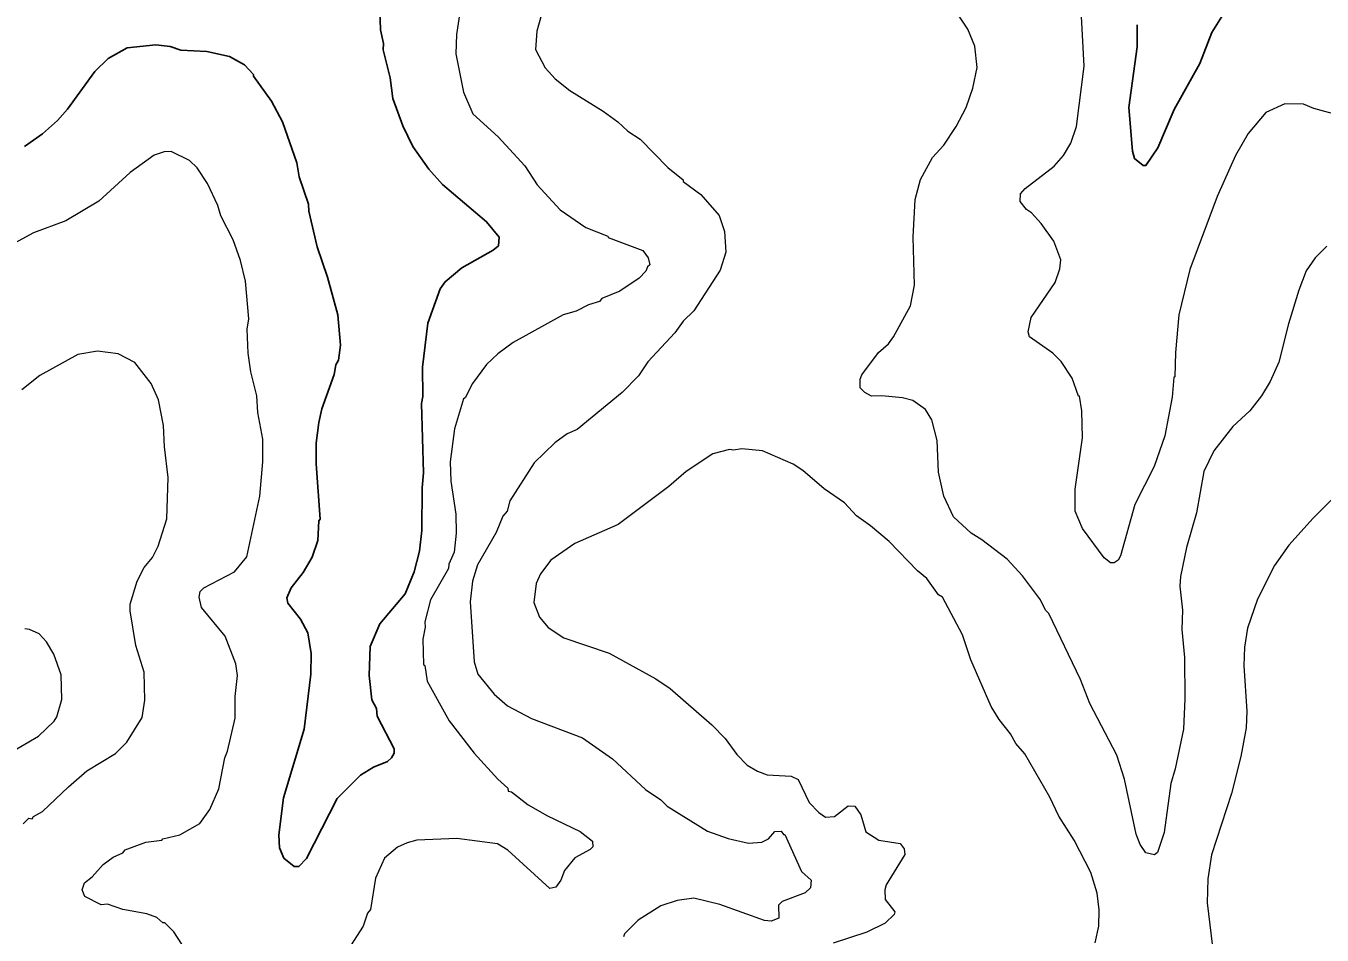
# Model space of a CAD drawing. Extents: x 265.7 to 292.1, y 7676.2 to 7704.2.
# Drawn here: x 273.408 to 276.42, y 7686.017 to 7688.129 of the extents above; entities that cross this region are included whole.
import ezdxf

# ---------------------------------------------------------------- set-up
doc = ezdxf.new("R2010")
doc.units = 0
doc.header["$LTSCALE"] = 0.032
doc.layers.add('1', color=7, linetype='Continuous', lineweight=25)
doc.layers.add('2', color=7, linetype='Continuous', lineweight=13)

msp = doc.modelspace()

# ---------------------------------------------------------------- linework, layer by layer
at = {"layer": '1'}
for points in [[(274.0432, 7687.7786), (274.0647, 7687.7148), (274.0655, 7687.6989), (274.0855, 7687.6159), (274.1094, 7687.5456), (274.1334, 7687.4579), (274.1398, 7687.3876), (274.135, 7687.3525), (274.1286, 7687.3414), (274.1246, 7687.319), (274.0959, 7687.2392), (274.0887, 7687.2073), (274.0831, 7687.1594), (274.0831, 7687.1116), (274.0919, 7686.9831), (274.0887, 7686.9791), (274.0871, 7686.9336), (274.0735, 7686.8945), (274.0528, 7686.8594), (274.0248, 7686.8235), (274.0145, 7686.8003), (274.0169, 7686.7876), (274.0464, 7686.7509), (274.0639, 7686.719), (274.0711, 7686.6711), (274.0703, 7686.6232), (274.0552, 7686.4955), (274.0073, 7686.3359), (273.9961, 7686.2498), (273.9977, 7686.2194), (274.0081, 7686.1955), (274.032, 7686.1763), (274.0424, 7686.1763), (274.0608, 7686.1947), (274.1318, 7686.3343), (274.186, 7686.3886), (274.2164, 7686.4069), (274.2483, 7686.4205), (274.2579, 7686.4285), (274.2642, 7686.4397), (274.2642, 7686.4492), (274.2243, 7686.5258), (274.2227, 7686.5434), (274.2124, 7686.5634), (274.206, 7686.62), (274.2084, 7686.687), (274.2307, 7686.7397), (274.2898, 7686.8099), (274.3105, 7686.861), (274.3233, 7686.9089), (274.3281, 7686.9567), (274.3289, 7687.0557), (274.3321, 7687.0908), (274.3273, 7687.252), (274.3305, 7687.268), (274.3297, 7687.3366), (274.3424, 7687.4387), (274.3712, 7687.5185), (274.3823, 7687.5345), (274.4214, 7687.5672), (274.4941, 7687.6079), (274.5068, 7687.6183), (274.5084, 7687.6382), (274.4789, 7687.6741), (274.3767, 7687.7603), (274.3448, 7687.7962), (274.3073, 7687.8489), (274.2842, 7687.8967), (274.261, 7687.9606), (274.2547, 7688.0085), (274.2387, 7688.0731), (274.2395, 7688.0883), (274.2323, 7688.1202), (274.2307, 7688.1681)], [(275.991, 7688.1313), (275.991, 7688.0803), (275.9711, 7687.9398), (275.9799, 7687.8377), (275.9846, 7687.8209), (276.0046, 7687.805), (276.011, 7687.805), (276.0389, 7687.8457), (276.0764, 7687.935), (276.1363, 7688.042), (276.1642, 7688.1138), (276.1913, 7688.1569)], [(273.4048, 7687.8489), (273.4471, 7687.8784), (273.4822, 7687.9095), (273.5054, 7687.9358), (273.5684, 7688.0228), (273.5995, 7688.0531), (273.6434, 7688.0779), (273.7105, 7688.0851), (273.744, 7688.0811), (273.7687, 7688.0723), (273.8286, 7688.0699), (273.8812, 7688.0579), (273.9163, 7688.0388)], [(273.9163, 7688.0388), (273.9371, 7688.0164), (273.9371, 7688.0124), (273.9794, 7687.9542), (274.0049, 7687.9063), (274.0376, 7687.8106), (274.0432, 7687.7786)]]:
    msp.add_lwpolyline(points, dxfattribs=at)
at = {"layer": '2'}
for points in [[(275.7979, 7687.8034), (275.8195, 7687.8281), (275.8362, 7687.8568), (275.8498, 7687.8952), (275.8673, 7688.0356), (275.861, 7688.1505), (275.8354, 7688.2622)], [(275.4125, 7687.3908), (275.4245, 7687.4068), (275.4636, 7687.4786), (275.4732, 7687.5265), (275.47, 7687.6382), (275.4747, 7687.726), (275.4875, 7687.7723), (275.5154, 7687.8233), (275.541, 7687.852), (275.5697, 7687.8952), (275.5936, 7687.9398), (275.6088, 7687.9845), (275.6192, 7688.0324), (275.6136, 7688.0819), (275.5968, 7688.1218), (275.5545, 7688.1856)], [(274.4167, 7688.1601), (274.4087, 7688.109), (274.4071, 7688.0643), (274.4254, 7687.9749), (274.447, 7687.9247), (274.506, 7687.8712), (274.5675, 7687.8042), (274.5962, 7687.7595), (274.6497, 7687.702), (274.7095, 7687.6605), (274.7606, 7687.6406), (274.7614, 7687.6374), (274.842, 7687.6071), (274.8547, 7687.5903), (274.8579, 7687.5736), (274.8531, 7687.5696), (274.8491, 7687.5592), (274.8332, 7687.5432), (274.7885, 7687.5129), (274.747, 7687.4954), (274.7414, 7687.489), (274.7159, 7687.481), (274.6872, 7687.4666), (274.6568, 7687.4579), (274.5403, 7687.3932), (274.5052, 7687.3669), (274.4789, 7687.3422), (274.4462, 7687.2983), (274.4294, 7687.2648), (274.4254, 7687.2624), (274.4047, 7687.1929), (274.3943, 7687.1163), (274.3959, 7687.0717), (274.4071, 7686.9951), (274.4079, 7686.9504), (274.4039, 7686.9065), (274.3911, 7686.8785), (274.3903, 7686.8682), (274.3488, 7686.7956), (274.3353, 7686.7445), (274.3361, 7686.7325), (274.3305, 7686.7046), (274.3321, 7686.6455), (274.3353, 7686.6431), (274.3408, 7686.6064), (274.3919, 7686.5147), (274.4502, 7686.4397), (274.5052, 7686.379), (274.5284, 7686.3583), (274.5292, 7686.3511), (274.5371, 7686.3495), (274.5755, 7686.3192), (274.6201, 7686.2936), (274.6967, 7686.2577), (274.7247, 7686.2354), (274.7255, 7686.2218), (274.7199, 7686.2154), (274.684, 7686.1963), (274.66, 7686.1668), (274.6513, 7686.1444), (274.6401, 7686.1285), (274.6257, 7686.1253), (274.5284, 7686.2138), (274.5044, 7686.229), (274.4095, 7686.241), (274.3169, 7686.237), (274.2946, 7686.2314), (274.2722, 7686.221), (274.2419, 7686.1955), (274.2204, 7686.1492), (274.2092, 7686.0766), (274.202, 7686.0678), (274.1924, 7686.0375), (274.1485, 7685.9705)], [(274.6066, 7688.1553), (274.5954, 7688.117), (274.5922, 7688.0739)], [(274.5922, 7688.0739), (274.6153, 7688.0316), (274.6385, 7688.0061), (274.672, 7687.9789), (274.7494, 7687.9311), (274.7837, 7687.9063), (274.8069, 7687.8848)], [(276.481, 7687.9151), (276.4012, 7687.9374), (276.3772, 7687.947), (276.3334, 7687.9478), (276.2895, 7687.9279), (276.2488, 7687.8792), (276.2192, 7687.8281), (276.1762, 7687.7324), (276.1131, 7687.5632), (276.0876, 7687.4579), (276.0796, 7687.3701), (276.078, 7687.3134), (276.0756, 7687.3126), (276.0716, 7687.2664), (276.0549, 7687.177), (276.0301, 7687.1052), (275.9854, 7687.0174), (275.9519, 7686.8977), (275.9463, 7686.8881), (275.9368, 7686.8817), (275.9288, 7686.8817), (275.9136, 7686.8929), (275.8634, 7686.9615), (275.8466, 7687.0014), (275.8466, 7687.0525), (275.8634, 7687.1722), (275.8618, 7687.2344), (275.857, 7687.2687), (275.8546, 7687.2687), (275.8394, 7687.311), (275.8139, 7687.3493), (275.7947, 7687.3685), (275.7405, 7687.4068), (275.7373, 7687.418), (275.7445, 7687.4515), (275.8003, 7687.5329), (275.8107, 7687.5648), (275.8131, 7687.5855), (275.7971, 7687.6286), (275.7676, 7687.6701), (275.7453, 7687.6949), (275.7333, 7687.7028), (275.7189, 7687.7212), (275.7197, 7687.7387), (275.7301, 7687.7515), (275.7979, 7687.8034)], [(274.8069, 7687.8848), (274.8356, 7687.8656), (274.9002, 7687.8002), (274.9353, 7687.7715), (274.9353, 7687.7675), (274.9768, 7687.7371), (275.0191, 7687.6885), (275.0319, 7687.651), (275.0351, 7687.6031), (275.0215, 7687.5616), (274.9601, 7687.4674), (274.9353, 7687.4427), (274.9162, 7687.4156), (274.8539, 7687.3485), (274.8316, 7687.3158), (274.7941, 7687.2775), (274.6896, 7687.1913), (274.6664, 7687.181), (274.6377, 7687.1602), (274.5898, 7687.1139), (274.5332, 7687.0254), (274.5268, 7687.0014), (274.5164, 7686.9903), (274.5012, 7686.952), (274.4581, 7686.877), (274.4462, 7686.8387), (274.4406, 7686.7908), (274.4502, 7686.6519), (274.4589, 7686.6232), (274.4964, 7686.5769), (274.5276, 7686.5498), (274.5834, 7686.5203), (274.7015, 7686.4748), (274.7717, 7686.4261), (274.8483, 7686.3551), (274.8835, 7686.3311), (274.8986, 7686.316), (274.992, 7686.2585), (275.0399, 7686.241), (275.0877, 7686.2306), (275.1181, 7686.233), (275.134, 7686.2402), (275.1484, 7686.2577), (275.1635, 7686.2585), (275.1691, 7686.2506), (275.1723, 7686.2506), (275.2106, 7686.1644), (275.233, 7686.1444), (275.2314, 7686.1269), (275.2194, 7686.1149), (275.1659, 7686.0949), (275.1572, 7686.0862), (275.158, 7686.0558), (275.1404, 7686.0495), (275.1244, 7686.0511), (275.0207, 7686.0878), (274.9601, 7686.1029), (274.9218, 7686.0973), (274.8835, 7686.0846), (274.8308, 7686.0519), (274.7997, 7686.0199), (274.7973, 7686.0128)], [(273.8062, 7687.7994), (273.7887, 7687.8162), (273.7456, 7687.8369), (273.7296, 7687.8361), (273.7065, 7687.8289), (273.6506, 7687.7882), (273.578, 7687.722)], [(273.7711, 7685.996), (273.7519, 7686.0247), (273.7312, 7686.0455), (273.7264, 7686.0455), (273.7128, 7686.0574), (273.6897, 7686.0662), (273.6339, 7686.0766), (273.5979, 7686.0886), (273.5836, 7686.087), (273.5453, 7686.1069), (273.5389, 7686.1221), (273.5445, 7686.138), (273.562, 7686.1524), (273.5876, 7686.1811), (273.6115, 7686.1979), (273.6339, 7686.2083), (273.6394, 7686.2146), (273.6873, 7686.233), (273.724, 7686.237), (273.7264, 7686.2402), (273.7663, 7686.2498), (273.8126, 7686.2761), (273.8357, 7686.3088), (273.8565, 7686.3567), (273.8708, 7686.4285), (273.8772, 7686.4445), (273.8948, 7686.5211), (273.8948, 7686.5713), (273.9004, 7686.62), (273.8964, 7686.6471), (273.8716, 7686.711), (273.8166, 7686.778), (273.811, 7686.8019), (273.8134, 7686.8147), (273.8222, 7686.8235), (273.8932, 7686.861), (273.9219, 7686.8953), (273.9522, 7687.0365), (273.9586, 7687.1163), (273.9586, 7687.169), (273.9474, 7687.2312), (273.9451, 7687.2695), (273.9307, 7687.3254), (273.9251, 7687.3685), (273.9227, 7687.4244), (273.9267, 7687.4483), (273.9187, 7687.5361), (273.9068, 7687.5839), (273.89, 7687.6318), (273.8613, 7687.6877), (273.8541, 7687.7116), (273.8301, 7687.7627), (273.8062, 7687.7994)], [(273.578, 7687.722), (273.5014, 7687.6765), (273.4264, 7687.6486), (273.3817, 7687.6246)], [(276.4315, 7687.6175), (276.4044, 7687.5903), (276.3836, 7687.56), (276.3661, 7687.5153), (276.3421, 7687.4371), (276.3198, 7687.3477), (276.2998, 7687.3031), (276.2799, 7687.2695), (276.2528, 7687.2344), (276.2129, 7687.1985), (276.169, 7687.1419), (276.1458, 7687.094), (276.1283, 7686.9982), (276.1051, 7686.9169), (276.0916, 7686.8498), (276.09, 7686.8275), (276.0956, 7686.7716), (276.0948, 7686.7269), (276.1003, 7686.6615), (276.1011, 7686.5657), (276.098, 7686.4955), (276.0788, 7686.403), (276.0685, 7686.3691), (276.0533, 7686.2553), (276.0381, 7686.2091), (276.0309, 7686.2035), (276.011, 7686.2083), (275.9974, 7686.2274), (275.9886, 7686.2514), (275.9615, 7686.379), (275.9431, 7686.4349), (275.8809, 7686.5546), (275.8586, 7686.6104), (275.7852, 7686.7636), (275.778, 7686.7716), (275.766, 7686.7956), (275.7245, 7686.8514), (275.6886, 7686.8905), (275.6296, 7686.9352), (275.6048, 7686.9504), (275.5641, 7686.9887), (275.541, 7687.0365), (275.529, 7687.0924), (275.5258, 7687.1658), (275.5138, 7687.2137), (275.4987, 7687.2376), (275.4692, 7687.2584), (275.4452, 7687.2648), (275.3974, 7687.2695), (275.3734, 7687.2687)], [(275.3734, 7687.2687), (275.3575, 7687.2775), (275.3471, 7687.2879), (275.3471, 7687.3086), (275.3511, 7687.3182), (275.3894, 7687.3701), (275.4125, 7687.3908)], [(273.4024, 7686.2753), (273.4152, 7686.2888), (273.4232, 7686.2873), (273.4264, 7686.292), (273.4471, 7686.304), (273.507, 7686.3615), (273.5501, 7686.3982), (273.6163, 7686.4389), (273.6426, 7686.4652), (273.6785, 7686.5227), (273.6849, 7686.5626), (273.6833, 7686.628), (273.6642, 7686.6894), (273.6506, 7686.77), (273.6506, 7686.786), (273.6666, 7686.8387), (273.6833, 7686.8706), (273.7025, 7686.8937), (273.716, 7686.92), (273.736, 7686.9839), (273.7392, 7687.0796), (273.7304, 7687.1515), (273.728, 7687.2009), (273.7168, 7687.26), (273.6993, 7687.2983), (273.6618, 7687.3469), (273.6227, 7687.3669), (273.5748, 7687.3733), (273.5293, 7687.3653), (273.4407, 7687.3166), (273.3993, 7687.2839)], [(275.8929, 7685.9992), (275.9017, 7686.0375), (275.9025, 7686.0758), (275.8977, 7686.1141), (275.8833, 7686.162), (275.8442, 7686.237), (275.8083, 7686.2928), (275.7875, 7686.3375), (275.7293, 7686.4381), (275.7085, 7686.462), (275.6966, 7686.4844), (275.6702, 7686.5179), (275.6511, 7686.5482), (275.604, 7686.6567), (275.5849, 7686.7142), (275.5386, 7686.8019), (275.529, 7686.8075), (275.5019, 7686.845), (275.4803, 7686.8634), (275.4141, 7686.9312), (275.371, 7686.9679), (275.3383, 7686.9911), (275.3104, 7687.0214), (275.2633, 7687.0533), (275.2138, 7687.0964), (275.1915, 7687.1107), (275.1197, 7687.1419), (275.0718, 7687.1467), (275.0526, 7687.1435), (275.0431, 7687.1451), (275.0048, 7687.1347), (274.9425, 7687.094), (274.9026, 7687.0589), (274.7845, 7686.9711), (274.684, 7686.9264), (274.6281, 7686.8881), (274.6042, 7686.8562), (274.5938, 7686.8339), (274.589, 7686.7892), (274.6018, 7686.7557), (274.6217, 7686.7317), (274.6584, 7686.7078), (274.7638, 7686.6719), (274.8723, 7686.612), (274.9058, 7686.5897), (275.0024, 7686.5051), (275.0335, 7686.4732), (275.0606, 7686.4365), (275.0845, 7686.4117), (275.1085, 7686.3974), (275.1308, 7686.3894), (275.1867, 7686.3862), (275.2026, 7686.3782), (275.2282, 7686.3248), (275.2513, 7686.3016), (275.2665, 7686.2912), (275.2872, 7686.292), (275.3192, 7686.3168), (275.3343, 7686.316), (275.3487, 7686.296), (275.3598, 7686.2569), (275.3902, 7686.237), (275.4396, 7686.2298), (275.4492, 7686.217), (275.4508, 7686.2043), (275.4077, 7686.1333), (275.4045, 7686.1221), (275.4053, 7686.0997), (275.4277, 7686.071), (275.4261, 7686.0646), (275.4053, 7686.0447), (275.3622, 7686.0239), (275.284, 7685.9984)], [(276.5105, 7687.0972), (276.3996, 7686.9855), (276.3429, 7686.9224), (276.3094, 7686.8754), (276.2703, 7686.7972), (276.2472, 7686.7301), (276.24, 7686.6854), (276.2384, 7686.6424)], [(273.3554, 7686.4309), (273.4376, 7686.4788), (273.4743, 7686.5139), (273.4806, 7686.5242), (273.4918, 7686.5642), (273.4902, 7686.6216), (273.4735, 7686.6695), (273.4559, 7686.6982), (273.4391, 7686.7166), (273.4168, 7686.7269), (273.4056, 7686.7285)], [(276.2384, 7686.6424), (276.2456, 7686.537), (276.244, 7686.4987), (276.2312, 7686.4317), (276.2097, 7686.3455), (276.1634, 7686.2035), (276.1546, 7686.1476)], [(276.1546, 7686.1476), (276.153, 7686.0918), (276.1658, 7685.9896)]]:
    msp.add_lwpolyline(points, dxfattribs=at)

doc.saveas('drawing.dxf')
